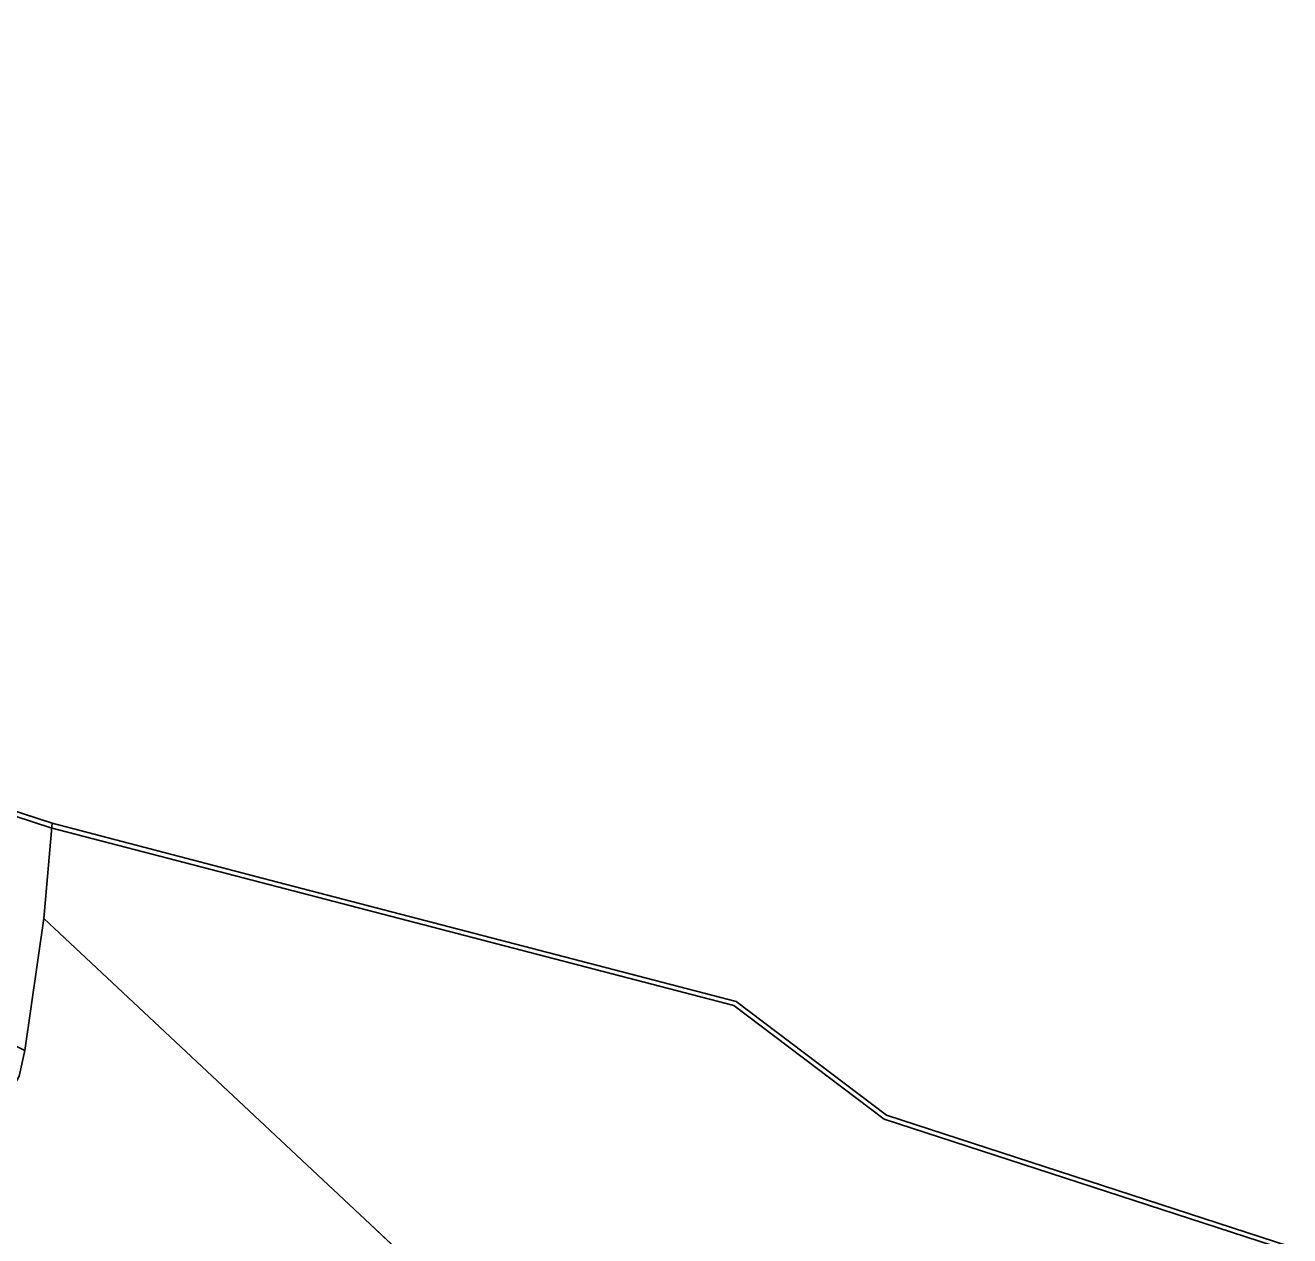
# Model space of a CAD drawing. Extents: x -652854 to -650068, y -1097661 to -1095417.
# Drawn here: x -650819.6 to -650683.4, y -1095581.1 to -1095450.9 of the extents above; entities that cross this region are included whole.
import ezdxf

# ---------------------------------------------------------------- set-up
doc = ezdxf.new("R2010")
doc.units = 0
for name, color, linetype in [('Hranice obcí', 7, 'Continuous'), ('Hranice parcel', 7, 'Continuous'), ('Obvody jako plochy', 7, 'Continuous'), ('Ostatní hranice', 7, 'Continuous')]:
    doc.layers.add(name, color=color, linetype=linetype)

msp = doc.modelspace()

# ---------------------------------------------------------------- linework, layer by layer
at = {"layer": 'Hranice obcí'}
for p, q in [((-650840.07, -1095529.15), (-650816.7, -1095536.76)), ((-650816.7, -1095536.76), (-650793.25, -1095542.89)), ((-650793.25, -1095542.89), (-650743.06, -1095555.94)), ((-650743.06, -1095555.94), (-650726.87, -1095568.17)), ((-650726.87, -1095568.17), (-650683.44, -1095582.32))]:
    msp.add_line(p, q, dxfattribs=at)
at = {"layer": 'Hranice parcel'}
for p, q in [((-650816.7, -1095536.76), (-650817.61, -1095546.99)), ((-650817.61, -1095546.99), (-650819.64, -1095561.23)), ((-650817.61, -1095546.99), (-650782.47, -1095579.91)), ((-650782.47, -1095579.91), (-650748.84, -1095611.39))]:
    msp.add_line(p, q, dxfattribs=at)
at = {"layer": 'Obvody jako plochy'}
for points in [[(-650908.72, -1095520.28), (-650907.68, -1095517.99), (-650819.64, -1095561.23), (-650817.61, -1095546.99), (-650816.7, -1095536.76), (-650840.07, -1095529.15), (-650885.63, -1095508.23), (-650922.86, -1095489.44), (-650963.9, -1095465.61), (-650981.9, -1095450.86), (-650997.25, -1095477.5), (-650994.36, -1095498.19), (-650972.25, -1095520.85), (-650938.89, -1095519.94), (-650921.24, -1095520.14)], [(-650817.61, -1095546.99), (-650819.64, -1095561.23), (-650820.27, -1095563.98), (-650827.25, -1095576.64), (-650833.99, -1095584.78), (-650793.83, -1095624.33), (-650752.15, -1095665.53), (-650735.12, -1095645.14), (-650725.42, -1095633.65), (-650748.84, -1095611.39), (-650782.47, -1095579.91)]]:
    msp.add_lwpolyline(points, close=True, dxfattribs=at)
msp.add_lwpolyline([(-650683.44, -1095582.32), (-650726.87, -1095568.17), (-650743.06, -1095555.94), (-650793.25, -1095542.89), (-650816.7, -1095536.76), (-650817.61, -1095546.99), (-650782.47, -1095579.91), (-650748.84, -1095611.39)], dxfattribs=at)
at = {"layer": 'Ostatní hranice'}
for p, q in [((-650840.26, -1095529.6), (-650816.84, -1095537.23)), ((-650816.84, -1095537.23), (-650793.38, -1095543.35)), ((-650793.38, -1095543.35), (-650743.3, -1095556.36)), ((-650743.3, -1095556.36), (-650727.11, -1095568.59)), ((-650727.11, -1095568.59), (-650683.74, -1095582.71))]:
    msp.add_line(p, q, dxfattribs=at)

doc.saveas('drawing.dxf')
